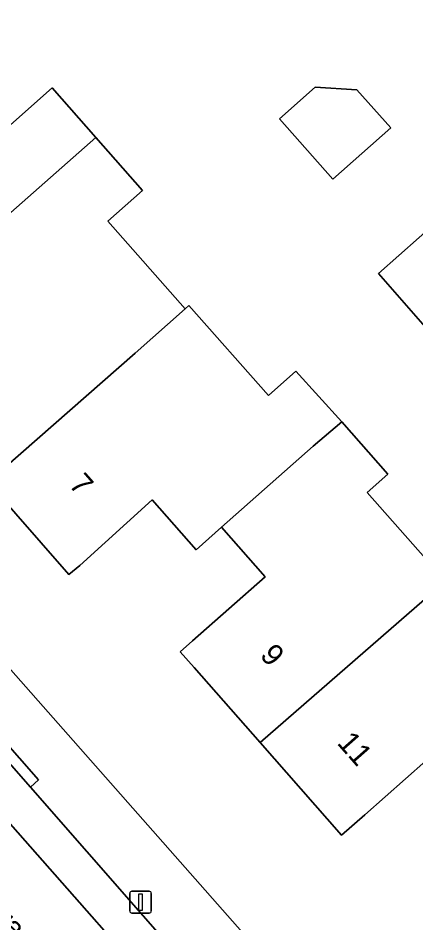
# Model space of a CAD drawing. Extents: x 157320 to 158835, y 386650 to 388491.
# Drawn here: x 157631.99 to 157650.26, y 387870.56 to 387912.08 of the extents above; entities that cross this region are included whole.
import ezdxf

# ---------------------------------------------------------------- set-up
doc = ezdxf.new("R2010")
doc.units = 0
for name, color, linetype in [('IMGEO_Erf', 7, 'Continuous'), ('IMGEO_Lichtmast', 7, 'Continuous'), ('IMGEO_Openbare_ruimte_label', 7, 'Continuous'), ('IMGEO_Pand', 7, 'Continuous'), ('IMGEO_Pand_nummerreeks', 7, 'Continuous'), ('IMGEO_Parkeervlak_open', 7, 'Continuous'), ('IMGEO_Rijbaan_lokaal_open', 7, 'Continuous'), ('IMGEO_Voetpad_open', 7, 'Continuous')]:
    doc.layers.add(name, color=color, linetype=linetype)

msp = doc.modelspace()

# ---------------------------------------------------------------- linework, layer by layer
at = {"layer": 'IMGEO_Erf'}
for points in [[(157656.288, 387948.698), (157628.131, 387925.258), (157620.841, 387919.191), (157624.224, 387915.359), (157622.298, 387913.659), (157625.897, 387909.582), (157627.806, 387911.259), (157631.502, 387907.071), (157633.547, 387908.877), (157635.559, 387906.599), (157637.708, 387904.167), (157636.116, 387902.761), (157639.662, 387898.745), (157639.837, 387898.901), (157643.482, 387894.771), (157644.738, 387895.88), (157646.864, 387893.55), (157648.976, 387891.157), (157648.021, 387890.314), (157651.63, 387886.226)], [(157611.28, 387905.251), (157676.491, 387831.375)], [(157650.715, 387877.995), (157647.919, 387875.527), (157646.836, 387874.593), (157643.101, 387878.846), (157640.079, 387882.287), (157639.433, 387883.006), (157640.005, 387883.507), (157643.338, 387886.45), (157641.333, 387888.721), (157640.167, 387887.69), (157638.152, 387889.973), (157634.817, 387886.972), (157634.324, 387886.548), (157630.59, 387890.785)]]:
    msp.add_lwpolyline(points, dxfattribs=at)
for points in [[(157643.996, 387907.468), (157645.629, 387908.909), (157647.553, 387908.798), (157649.101, 387907.044), (157646.44, 387904.697)], [(157648.534, 387900.365), (157654.152, 387905.318), (157656.498, 387902.611), (157650.903, 387897.678)]]:
    msp.add_lwpolyline(points, close=True, dxfattribs=at)
at = {"layer": 'IMGEO_Lichtmast'}
for p, q in [((157637.117, 387871.115), (157637.117, 387871.915)), ((157637.117, 387871.915), (157637.117, 387871.115)), ((157637.217, 387872.015), (157638.007, 387872.015)), ((157638.007, 387872.015), (157637.217, 387872.015)), ((157638.107, 387871.915), (157638.107, 387871.115)), ((157638.107, 387871.115), (157638.107, 387871.915)), ((157638.007, 387871.015), (157637.217, 387871.015)), ((157637.217, 387871.015), (157638.007, 387871.015))]:
    msp.add_line(p, q, dxfattribs=at)
msp.add_lwpolyline([(157637.537, 387871.89), (157637.687, 387871.89), (157637.687, 387871.14), (157637.537, 387871.14), (157637.537, 387871.89)], dxfattribs=at)
for centre, start, end in [((157637.217, 387871.915), 90, 180), ((157637.217, 387871.915), 90, 180), ((157638.007, 387871.915), 0, 90), ((157638.007, 387871.915), 360, 90), ((157637.217, 387871.115), 180, 270), ((157637.217, 387871.115), 180, 270), ((157638.007, 387871.115), 270, 0), ((157638.007, 387871.115), 270, 0)]:
    msp.add_arc(centre, 0.1, start, end, dxfattribs=at)
at = {"layer": 'IMGEO_Pand'}
for points in [[(157635.559, 387906.599), (157633.547, 387908.877), (157631.502, 387907.071), (157627.806, 387911.259), (157625.897, 387909.582), (157619.21, 387903.687), (157620.471, 387902.256), (157619.791, 387901.647), (157619.953, 387901.477), (157621.81, 387899.407), (157622.576, 387900.036), (157623.043, 387899.507), (157623.238, 387899.679), (157626.822, 387902.842), (157628.768, 387900.637)], [(157646.44, 387904.697), (157649.101, 387907.044), (157647.553, 387908.798), (157645.629, 387908.909), (157643.996, 387907.468)], [(157636.116, 387902.761), (157637.708, 387904.167), (157635.559, 387906.599), (157628.768, 387900.637), (157630.785, 387898.352), (157627.291, 387895.245), (157626.929, 387894.926), (157627.553, 387894.231), (157630.59, 387890.785), (157637.372, 387896.707), (157639.662, 387898.745)], [(157648.534, 387900.365), (157650.903, 387897.678), (157656.498, 387902.611), (157654.152, 387905.318)], [(157645.54, 387892.44), (157646.864, 387893.55), (157644.738, 387895.88), (157643.482, 387894.771), (157639.837, 387898.901), (157639.662, 387898.745), (157637.372, 387896.707), (157630.59, 387890.785), (157634.324, 387886.548), (157634.817, 387886.972), (157638.152, 387889.973), (157640.167, 387887.69), (157641.333, 387888.721)], [(157648.021, 387890.314), (157648.976, 387891.157), (157646.864, 387893.55), (157645.54, 387892.44), (157641.333, 387888.721), (157643.338, 387886.45), (157640.005, 387883.507), (157639.433, 387883.006), (157640.079, 387882.287), (157643.101, 387878.846), (157650.65, 387885.411), (157651.63, 387886.226)], [(157658.207, 387880.59), (157656.241, 387882.817), (157654.385, 387881.179), (157650.65, 387885.411), (157643.101, 387878.846), (157646.836, 387874.593), (157647.919, 387875.527), (157650.715, 387877.995), (157652.659, 387875.792)]]:
    msp.add_lwpolyline(points, close=True, dxfattribs=at)
at = {"layer": 'IMGEO_Parkeervlak_open'}
for points in [[(157608.833, 387900.938), (157673.92, 387827.143)], [(157640.32, 387867.936), (157632.552, 387876.792), (157629.154, 387880.645)]]:
    msp.add_lwpolyline(points, dxfattribs=at)
at = {"layer": 'IMGEO_Rijbaan_lokaal_open'}
msp.add_lwpolyline([(157729.55, 387834.104), (157728.562, 387833.876), (157724.892, 387833.031), (157714.68, 387830.684), (157683.612, 387823.423), (157683.417, 387823.394), (157683.222, 387823.368), (157682.956, 387823.339), (157682.032, 387823.293), (157681.107, 387823.329), (157680.189, 387823.447), (157679.285, 387823.647), (157678.403, 387823.927), (157677.549, 387824.285), (157676.731, 387824.718), (157675.955, 387825.222), (157675.226, 387825.793), (157674.552, 387826.427), (157673.92, 387827.143), (157608.833, 387900.938)], dxfattribs=at)
at = {"layer": 'IMGEO_Voetpad_open'}
for points in [[(157676.491, 387831.375), (157611.28, 387905.251)], [(157629.528, 387880.977), (157632.925, 387877.124), (157632.552, 387876.792), (157640.32, 387867.936)]]:
    msp.add_lwpolyline(points, dxfattribs=at)
msp.add_lwpolyline([(157632.552, 387876.792), (157632.925, 387877.124), (157629.528, 387880.977), (157629.154, 387880.645)], close=True, dxfattribs=at)

# ---------------------------------------------------------------- texts
at = {"layer": 'IMGEO_Openbare_ruimte_label'}
msp.add_text('Zaanstraat', height=1, rotation=311.4717, dxfattribs=at).set_placement((157628.196, 387873.697))
at = {"layer": 'IMGEO_Pand_nummerreeks'}
for s, p in [('7', (157634.281, 387890.644)), ('9', (157643.057, 387882.815)), ('11', (157646.601, 387878.799))]:
    msp.add_text(s, height=1, rotation=311.4361, dxfattribs=at).set_placement(p)

doc.saveas('drawing.dxf')
